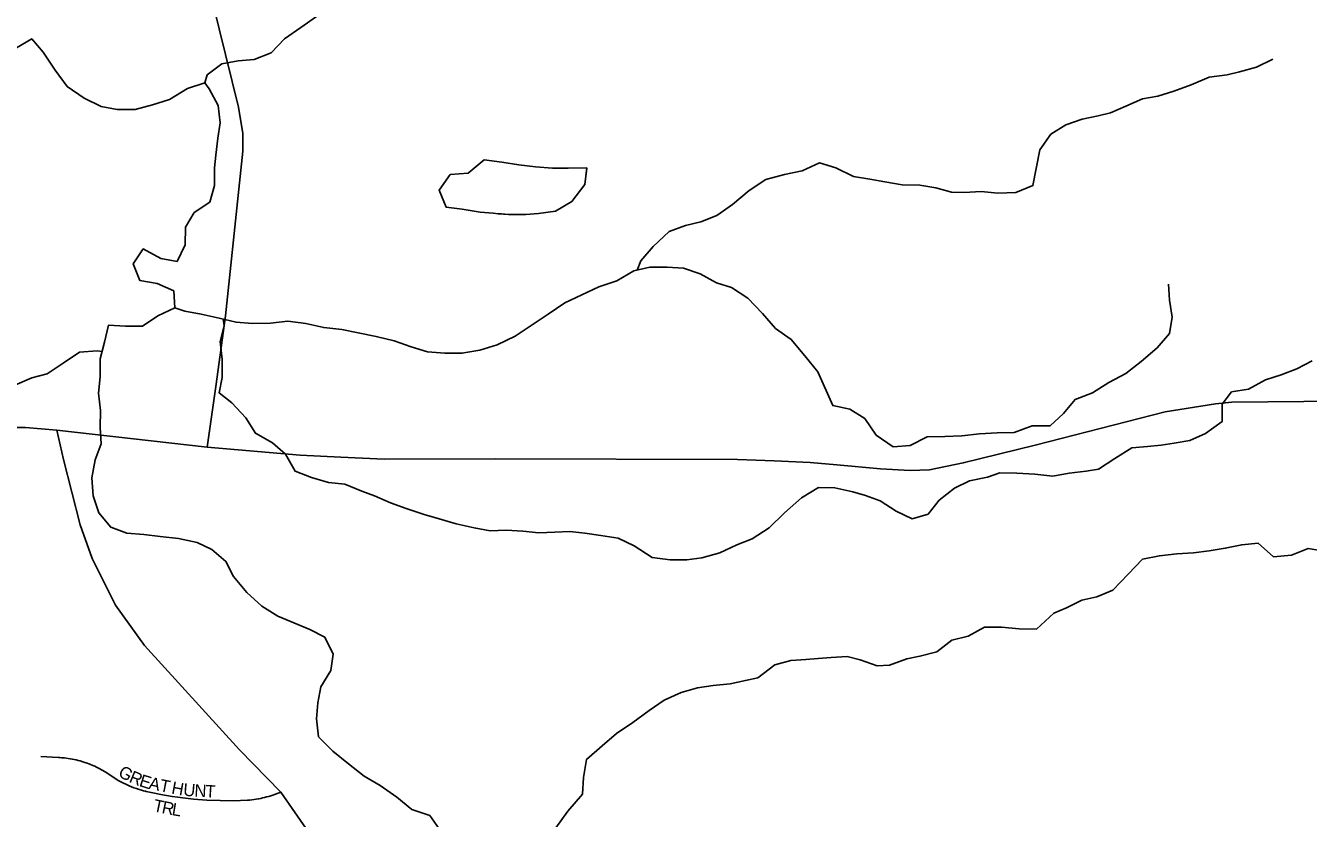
# Model space of a CAD drawing. Extents: x 1985906 to 2277390, y 930619 to 1324581.
# Drawn here: x 2180694 to 2185865, y 1179459 to 1182652 of the extents above; entities that cross this region are included whole.
import ezdxf

# ---------------------------------------------------------------- set-up
doc = ezdxf.new("R2010")
doc.units = 0
for name, color, linetype in [('GM_X_Minor_Lake', 7, 'Continuous'), ('GM_X_Minor_River', 7, 'Continuous'), ('GM_X_State_Route', 7, 'Continuous'), ('GM_X_Township_Subdivision', 7, 'Continuous'), ('GM_X_Township_Subdivision_Text', 7, 'Continuous')]:
    doc.layers.add(name, color=color, linetype=linetype)

msp = doc.modelspace()

# ---------------------------------------------------------------- linework, layer by layer
at = {"layer": 'GM_X_Minor_Lake'}
for points in [[(2182956.2, 1182079.4), (2182881.7, 1182078), (2182817.4, 1182077.9), (2182749.1, 1182083.8), (2182682.8, 1182091.8), (2182614.4, 1182101.8), (2182542.1, 1182111.7), (2182477.9, 1182057.4), (2182405.6, 1182053.3), (2182361.5, 1181989), (2182389.7, 1181920.8), (2182454, 1181912.8), (2182526.3, 1181900.8), (2182578.6, 1181896.9), (2182599.5, 1181894.6)], [(2182956.1, 1182079.4), (2182881.7, 1182078), (2182817.4, 1182077.9), (2182749.1, 1182083.8), (2182682.8, 1182091.8), (2182614.4, 1182101.8), (2182542.1, 1182111.7), (2182477.9, 1182057.4), (2182405.6, 1182053.3), (2182361.5, 1181989), (2182389.7, 1181920.8), (2182454, 1181912.8), (2182526.3, 1181900.8), (2182578.6, 1181896.9), (2182599.5, 1181894.6)], [(2182597.1, 1181895.1), (2182640.9, 1181890.9), (2182711.2, 1181891), (2182761.4, 1181895.1), (2182829.7, 1181905.2), (2182895.9, 1181943.5), (2182948.1, 1182011.8), (2182956, 1182078.1)], [(2182599.5, 1181894.6), (2182640.9, 1181890.9), (2182711.2, 1181891), (2182761.4, 1181895.1), (2182829.7, 1181905.2), (2182895.9, 1181943.5), (2182948.1, 1182011.8), (2182956.2, 1182079.4)]]:
    msp.add_lwpolyline(points, dxfattribs=at)
at = {"layer": 'GM_X_Minor_River'}
for points in [[(2181416.6, 1182421.6), (2181426.6, 1182453.7), (2181484.8, 1182498), (2181551.1, 1182510.1), (2181615.3, 1182516.2), (2181683.6, 1182542.4), (2181737.8, 1182598.7), (2181804, 1182644.9), (2181866.2, 1182689.2)], [(2180656.9, 1182563.2), (2180719.2, 1182599.4), (2180765.4, 1182545.3), (2180813.8, 1182473), (2180862.1, 1182406.8), (2180930.5, 1182360.7), (2180998.8, 1182326.7), (2181063.1, 1182314.7), (2181135.5, 1182314.8), (2181205.7, 1182332.9), (2181274, 1182355.1), (2181346.3, 1182399.4), (2181416.6, 1182421.6)], [(2183159.1, 1181667.6), (2183173.5, 1181704.8), (2183223.7, 1181763.1), (2183287.9, 1181823.5), (2183354.1, 1181847.6), (2183416.4, 1181861.8), (2183480.6, 1181888), (2183542.9, 1181932.2), (2183611.1, 1181988.5), (2183677.3, 1182032.8), (2183753.6, 1182053), (2183823.9, 1182067.1), (2183894.2, 1182099.3), (2183960.5, 1182079.3), (2184030.9, 1182045.3), (2184097.2, 1182033.3), (2184157.5, 1182023.3), (2184227.8, 1182011.4), (2184298.2, 1182009.5), (2184362.5, 1181999.5), (2184426.8, 1181981.5), (2184477, 1181979.6), (2184545.3, 1181983.7), (2184613.6, 1181977.7), (2184685.9, 1181979.8), (2184754.2, 1182008), (2184782.1, 1182152.6), (2184826.2, 1182214.9), (2184886.5, 1182253.2), (2184952.7, 1182275.3), (2185017, 1182289.5), (2185067.2, 1182301.6), (2185129.4, 1182327.8), (2185195.7, 1182358), (2185258, 1182368.1), (2185322.2, 1182388.3), (2185392.5, 1182414.4), (2185464.8, 1182444.7), (2185537.1, 1182454.8), (2185587.3, 1182466.9), (2185655.6, 1182485.1), (2185721.8, 1182517.3)], [(2181416.6, 1182421.6), (2181434.7, 1182397.5), (2181470.9, 1182331.3), (2181479.1, 1182261), (2181469.1, 1182198.7), (2181461.2, 1182130.4), (2181455.2, 1182080.2), (2181455.3, 1182007.9), (2181437.4, 1181941.7), (2181373.1, 1181899.4), (2181339.1, 1181841.1), (2181337.2, 1181768.8), (2181305.1, 1181702.5), (2181238.8, 1181714.5), (2181168.4, 1181752.6), (2181128.3, 1181692.3), (2181154.5, 1181626), (2181224.9, 1181614.1), (2181291.2, 1181584), (2181295.3, 1181515.8), (2181227.1, 1181483.6), (2181164.9, 1181441.3), (2181096.5, 1181441.2), (2181028.2, 1181445.1), (2181012.3, 1181376.8), (2180994.3, 1181310.6), (2180994.4, 1181238.3), (2180988.5, 1181172), (2180996.6, 1181101.7), (2180994.7, 1181033.4), (2180998.8, 1180967.2), (2180974.8, 1180902.9), (2180960.8, 1180830.6), (2180966.9, 1180758.3), (2180989.1, 1180690.1), (2181037.4, 1180631.9), (2181101.8, 1180607.9), (2181170.1, 1180601.9), (2181236.4, 1180594), (2181310.8, 1180586), (2181385.1, 1180570.1), (2181445.4, 1180542), (2181501.7, 1180493.9), (2181532, 1180433.7), (2181586.3, 1180369.5), (2181646.7, 1180313.4), (2181711, 1180273.3), (2181775.3, 1180247.2), (2181839.7, 1180219.2), (2181900, 1180189.2), (2181934.2, 1180120.9), (2181924.3, 1180054.6), (2181884.2, 1179988.3), (2181872.2, 1179924.1), (2181866.3, 1179859.8), (2181874.4, 1179787.5), (2181932.8, 1179729.4), (2181995.1, 1179679.2), (2182059.5, 1179629.1), (2182123.9, 1179591), (2182190.2, 1179544.9), (2182250.6, 1179494.8), (2182322.9, 1179470.8), (2182361.2, 1179416.6)], [(2181295.3, 1181515.8), (2181335.5, 1181501.8), (2181401.9, 1181489.8), (2181474.2, 1181473.8), (2181542.5, 1181457.8), (2181608.8, 1181451.9), (2181681.2, 1181454), (2181751.5, 1181462.1), (2181823.8, 1181452.2), (2181896.2, 1181436.2), (2181968.5, 1181428.2), (2182034.8, 1181414.3), (2182107.2, 1181400.3), (2182179.5, 1181382.3), (2182247.9, 1181358.3), (2182314.2, 1181338.3), (2182384.5, 1181332.4), (2182452.8, 1181332.5), (2182525.1, 1181344.6), (2182595.4, 1181366.8), (2182667.7, 1181401), (2182800.2, 1181489.5), (2182868.4, 1181535.8), (2183004.9, 1181600.2), (2183077.2, 1181624.4), (2183145.5, 1181664.6), (2183209.7, 1181678.8), (2183280, 1181678.9), (2183346.4, 1181674.9), (2183412.7, 1181652.9), (2183479, 1181616.9), (2183539.3, 1181596.9), (2183605.7, 1181554.8), (2183664, 1181492.6), (2183716.4, 1181432.4), (2183780.7, 1181388.3), (2183835.1, 1181322.1), (2183887.4, 1181257.9), (2183947.9, 1181121.5), (2184016.2, 1181107.5), (2184076.5, 1181069.4), (2184122.8, 1181003.2), (2184191.2, 1180955.1), (2184259.5, 1180961.2), (2184327.8, 1180995.4), (2184400.1, 1180997.5), (2184468.4, 1180999.6), (2184538.7, 1181007.7), (2184611, 1181011.8), (2184679.3, 1181013.9), (2184751.6, 1181040.1), (2184823.9, 1181040.2), (2184878.1, 1181090.5), (2184924.2, 1181146.8), (2184994.5, 1181173), (2185060.7, 1181215.2), (2185129, 1181251.4), (2185191.2, 1181299.7), (2185255.4, 1181354), (2185305.6, 1181412.3), (2185315.5, 1181478.6), (2185305.4, 1181546.8), (2185301.3, 1181611.1)], [(2181490.8, 1181469.9), (2181494.3, 1181443.7), (2181478.4, 1181379.4), (2181486.5, 1181307.2), (2181486.6, 1181234.9), (2181474.6, 1181172.6), (2181524.9, 1181132.5), (2181581.3, 1181072.3), (2181621.5, 1181010.1), (2181689.9, 1180972.1), (2181742.2, 1180925.9), (2181780.5, 1180857.7), (2181846.8, 1180831.7), (2181915.1, 1180811.7), (2181981.5, 1180805.8), (2182049.8, 1180777.7), (2182100.1, 1180757.7), (2182164.4, 1180729.7), (2182228.7, 1180707.7), (2182301.1, 1180683.6), (2182361.4, 1180665.6), (2182429.7, 1180645.7), (2182502.1, 1180629.7), (2182566.4, 1180617.7), (2182630.6, 1180619.8), (2182699, 1180615.9), (2182763.3, 1180609.9), (2182827.6, 1180612), (2182887.8, 1180614.1), (2182948.1, 1180608.1), (2183012.4, 1180598.2), (2183082.7, 1180588.2), (2183147.1, 1180556.2), (2183219.5, 1180510.1), (2183291.8, 1180500.1), (2183360.1, 1180500.2), (2183420.4, 1180508.3), (2183492.7, 1180528.5), (2183560.9, 1180560.7), (2183623.2, 1180584.9), (2183691.4, 1180629.1), (2183753.6, 1180689.5), (2183821.8, 1180749.8), (2183890.1, 1180792.1), (2183956.4, 1180790.1), (2184028.7, 1180774.1), (2184079, 1180760.2), (2184139.3, 1180738.1), (2184203.6, 1180696.1), (2184268, 1180666), (2184332.2, 1180684.2), (2184376.3, 1180740.4), (2184438.5, 1180788.7), (2184498.8, 1180818.9), (2184571.1, 1180833.1), (2184621.3, 1180851.2), (2184689.6, 1180849.3), (2184761.9, 1180845.3), (2184834.3, 1180837.4), (2184900.5, 1180849.5), (2184968.8, 1180857.7), (2185019.1, 1180865.8), (2185085.3, 1180908), (2185153.5, 1180952.3), (2185215.8, 1180956.4), (2185272.1, 1180962.5), (2185324.3, 1180970.6), (2185386.6, 1180980.7), (2185450.8, 1181008.9), (2185517, 1181057.1), (2185516.9, 1181127.4), (2185555, 1181177.7), (2185623.3, 1181187.8), (2185691.6, 1181226), (2185755.8, 1181246.2), (2185818.1, 1181270.4), (2185880.3, 1181302.6)], [(2181002.2, 1181339.6), (2180982.2, 1181342.7), (2180911.9, 1181336.6), (2180845.6, 1181292.3), (2180781.4, 1181250.1), (2180719.1, 1181233.9), (2180650.9, 1181203.7)], [(2182831.3, 1179421.2), (2182879.4, 1179487.6), (2182939.6, 1179555.9), (2182943.5, 1179624.2), (2182955.4, 1179696.5), (2183017.7, 1179750.8), (2183075.8, 1179801.1), (2183142.1, 1179845.3), (2183208.3, 1179893.6), (2183268.5, 1179935.8), (2183336.8, 1179966), (2183403, 1179984.2), (2183465.3, 1179994.3), (2183533.6, 1180000.4), (2183595.9, 1180014.6), (2183646.1, 1180024.7), (2183714.3, 1180077), (2183778.6, 1180095.1), (2183838.8, 1180099.2), (2183889.1, 1180103.3), (2183941.3, 1180107.4), (2184005.6, 1180111.5), (2184057.8, 1180097.5), (2184126.2, 1180073.4), (2184176.4, 1180075.5), (2184246.7, 1180101.7), (2184298.9, 1180111.8), (2184367.2, 1180130), (2184427.4, 1180176.2), (2184493.7, 1180192.4), (2184559.9, 1180228.6), (2184628.2, 1180228.7), (2184698.5, 1180222.8), (2184768.9, 1180220.8), (2184839.1, 1180285.2), (2184889.3, 1180307.3), (2184951.5, 1180337.5), (2185011.8, 1180351.7), (2185076, 1180377.8), (2185138.2, 1180442.2), (2185196.4, 1180502.5), (2185264.7, 1180516.6), (2185335, 1180524.8), (2185401.3, 1180528.9), (2185465.5, 1180537), (2185529.8, 1180547.1), (2185596.1, 1180561.2), (2185662.4, 1180567.3), (2185724.7, 1180513.2), (2185797.1, 1180519.3), (2185863.3, 1180545.5), (2185929.6, 1180535.6)]]:
    msp.add_lwpolyline(points, dxfattribs=at)
at = {"layer": 'GM_X_State_Route'}
for points in [[(2181426.1, 1180954.5), (2181460.5, 1181198.9), (2181500.5, 1181483.2), (2181570.4, 1182147), (2181569.7, 1182217.3), (2181552.6, 1182323.6), (2181211.8, 1183701.9), (2181201.1, 1183772), (2181212.4, 1183840.4), (2181243.5, 1183947.2), (2181347.3, 1184239.8), (2181605.7, 1184968.3), (2181618.5, 1185079.1), (2181620.5, 1185730.1), (2181623.7, 1186784.1), (2181612.3, 1187934.1), (2181612.3, 1187937)], [(2181426.1, 1180954.5), (2181801.3, 1180922.2), (2181964.2, 1180913.4), (2182139.7, 1180905.6), (2182586.8, 1180907.3), (2183563.2, 1180905.1), (2183712, 1180899.5), (2183856.4, 1180892.8), (2183964.1, 1180882.8), (2184139.8, 1180866.8), (2184260.3, 1180860.1), (2184337.3, 1180862.8), (2184473.9, 1180890.6), (2184763.9, 1180962.8), (2185287, 1181096.1), (2185490.3, 1181128.3), (2185555.8, 1181136.1), (2187879.5, 1181157.2), (2191756.9, 1181167.3), (2192417.9, 1181170.6), (2192671.1, 1181169.3)], [(2180050.2, 1181001.4), (2180308.3, 1181023), (2180502.7, 1181033.4), (2180693.7, 1181033.4), (2180820.4, 1181023)], [(2180820.4, 1181023), (2181426.1, 1180954.5)], [(2182031.5, 1176931.7), (2182058.1, 1177484.3), (2182065.4, 1177966.4), (2182024.1, 1178486.2), (2181942, 1179075.9), (2181836.4, 1179402.1), (2181722.7, 1179564.7), (2181556.2, 1179734.6), (2181172.9, 1180154.9), (2181056.6, 1180318.1), (2180962.8, 1180505.6), (2180914.2, 1180641), (2180846.5, 1180904.9), (2180820.4, 1181023)]]:
    msp.add_lwpolyline(points, dxfattribs=at)
at = {"layer": 'GM_X_Township_Subdivision'}
msp.add_lwpolyline([(2180756.2, 1179708), (2180826.2, 1179704.3), (2180832.1, 1179704), (2180838.3, 1179703.5), (2180845, 1179703), (2180851.1, 1179702.3), (2180865.9, 1179700.4), (2180874, 1179699.1), (2180881.9, 1179697.7), (2180890.2, 1179696), (2180897.8, 1179694.3), (2180906.2, 1179692.3), (2180913.7, 1179690.3), (2180925.4, 1179686.8), (2180932.8, 1179684.5), (2180938.1, 1179682.7), (2180952.6, 1179677.3), (2180965.5, 1179672), (2180973, 1179668.7), (2180979.3, 1179665.7), (2180984.9, 1179663), (2180990.8, 1179660), (2181015.5, 1179646.2), (2181038.1, 1179631.3), (2181054.9, 1179620), (2181070.1, 1179610.8), (2181086.3, 1179602), (2181100.5, 1179595), (2181111.2, 1179590.3), (2181121, 1179586.3), (2181131.1, 1179582.4), (2181140.7, 1179579), (2181152.6, 1179575.2), (2181161.5, 1179572.6), (2181169.9, 1179570.3), (2181174.8, 1179569.1), (2181176.9, 1179568.6), (2181180.6, 1179567.7), (2181207.6, 1179561.8), (2181239.5, 1179555.5), (2181262.3, 1179551.4), (2181285.6, 1179547.7), (2181307.2, 1179544.5), (2181328.2, 1179541.7), (2181370.9, 1179537), (2181424.2, 1179532.8), (2181478.9, 1179530.5), (2181532.3, 1179530.2), (2181588.3, 1179531.9), (2181596.7, 1179532.6), (2181605.7, 1179533.6), (2181614.9, 1179534.7), (2181623.3, 1179536), (2181633.1, 1179537.7), (2181641.9, 1179539.4), (2181649.5, 1179541.1), (2181657.3, 1179542.9), (2181665.6, 1179545.1), (2181674.4, 1179547.6), (2181682.6, 1179550.2), (2181690.1, 1179552.7), (2181722.7, 1179564.7)], dxfattribs=at)

# ---------------------------------------------------------------- texts
at = {"layer": 'GM_X_Township_Subdivision_Text'}
for s, rotation, p in [('G', 330.3148, (2181063.5, 1179631.6)), ('R', 337.5889, (2181107.9, 1179606.7)), ('E', 342.4457, (2181148.9, 1179590)), ('A', 347.9709, (2181187.6, 1179578.1)), ('T', 348.7973, (2181231.4, 1179568.8)), ('H', 349.6144, (2181279.6, 1179559.2)), ('U', 355.2289, (2181328.2, 1179550.6)), ('N', 356.739, (2181373.5, 1179546.8)), ('T', 356.7202, (2181417.4, 1179544.3)), ('T', 348.2507, (2181205.8, 1179487.9)), ('R', 348.5158, (2181240.5, 1179480.7)), ('L', 350.5944, (2181281.2, 1179472.5))]:
    msp.add_text(s, height=50, rotation=rotation, dxfattribs=at).set_placement(p)

doc.saveas('drawing.dxf')
